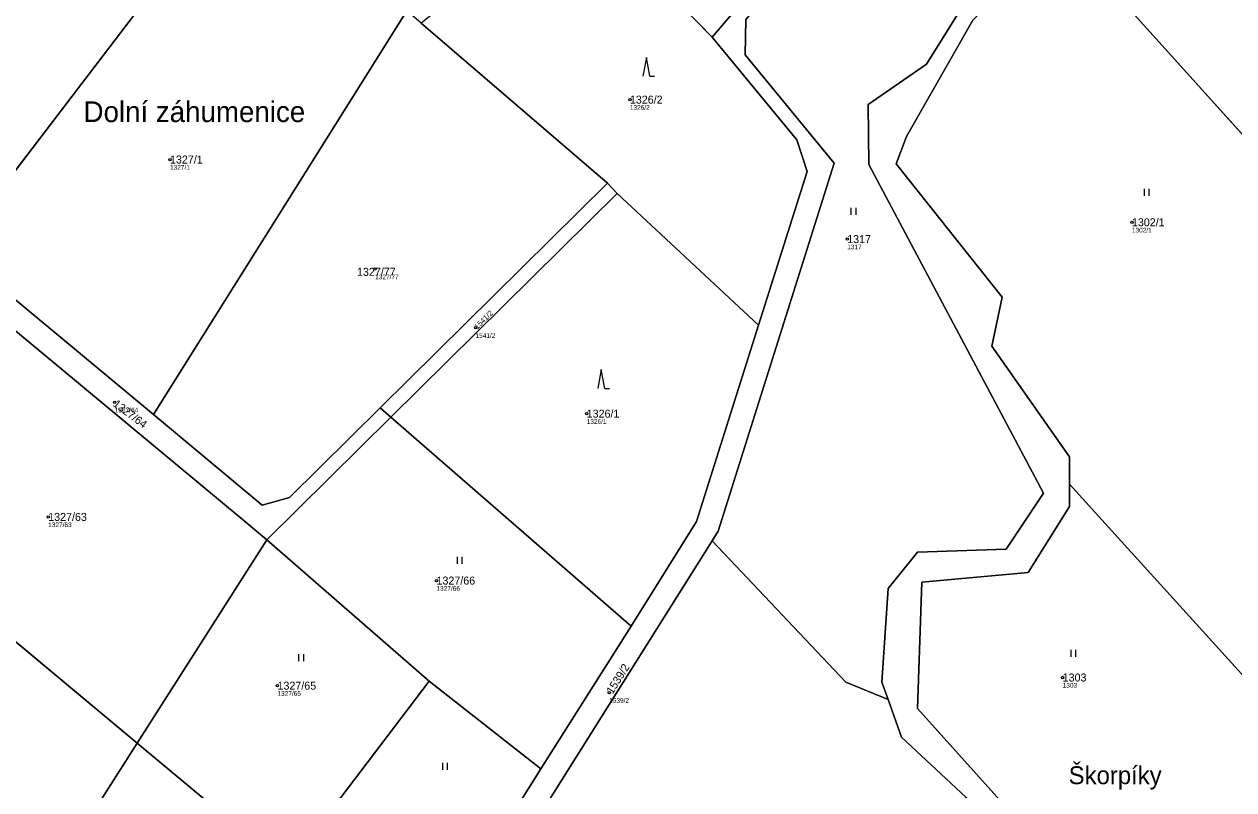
# Model space of a CAD drawing. Extents: x -658203 to -653176, y -1156738 to -1151709.
# Drawn here: x -654168.6 to -653911.6, y -1153938.2 to -1153775.6 of the extents above; entities that cross this region are included whole.
import ezdxf

# ---------------------------------------------------------------- set-up
doc = ezdxf.new("R2010")
doc.units = 0
for name, color, linetype in [('Vrstva 1', 7, 'Continuous'), ('Vrstva 2', 7, 'Continuous'), ('Vrstva 3', 7, 'Continuous'), ('Vrstva 50', 7, 'Continuous'), ('Vrstva 51', 7, 'Continuous'), ('Vrstva 7', 7, 'Continuous')]:
    doc.layers.add(name, color=color, linetype=linetype)

msp = doc.modelspace()

# ---------------------------------------------------------------- linework, layer by layer
at = {"layer": 'Vrstva 1'}
for p, q in [((-654022.41, -1153778.36), (-654051.01, -1153748.96)), ((-654022.41, -1153778.36), (-654004, -1153756.79)), ((-653948.21, -1153756.34), (-653889.23, -1153821.76)), ((-654137.19, -1153762.98), (-654183.34, -1153823.41)), ((-654141.1, -1153858.51), (-654087.28, -1153772.77)), ((-654084.24, -1153775.37), (-654044.67, -1153809.36)), ((-654012.55, -1153839.5), (-654002.24, -1153806.85)), ((-654044.67, -1153809.36), (-654092.95, -1153857.06)), ((-654044.67, -1153809.36), (-654042.63, -1153811.56)), ((-654042.63, -1153811.56), (-654090.68, -1153859.04)), ((-654012.55, -1153839.5), (-654042.63, -1153811.56)), ((-654172.14, -1153832.72), (-654141.1, -1153858.51)), ((-654122.26, -1153880.73), (-654175.53, -1153836.55)), ((-654092.95, -1153857.06), (-654112.24, -1153876.12)), ((-654092.95, -1153857.06), (-654090.68, -1153859.04)), ((-654118.01, -1153877.7), (-654141.1, -1153858.51)), ((-654117.03, -1153885.08), (-654090.68, -1153859.04)), ((-654090.68, -1153859.04), (-654039.66, -1153903.4)), ((-654144.59, -1153928.26), (-654208.89, -1153874.7)), ((-653946.46, -1153873.3), (-653894.11, -1153931.05)), ((-654112.24, -1153876.12), (-654118.01, -1153877.7)), ((-654117.03, -1153885.08), (-654122.26, -1153880.73)), ((-654144.59, -1153928.26), (-654117.03, -1153885.08)), ((-654082.53, -1153915.09), (-654117.03, -1153885.08)), ((-654064.77, -1153952.6), (-654022.42, -1153885.32)), ((-654022.42, -1153885.32), (-654021.11, -1153883.25)), ((-654039.66, -1153903.4), (-654058.79, -1153933.74)), ((-654082.53, -1153915.09), (-654112.72, -1153954.81)), ((-654058.79, -1153933.74), (-654082.53, -1153915.09)), ((-653950.65, -1153952.18), (-653978.81, -1153920.92)), ((-654144.59, -1153928.26), (-654164.38, -1153959.26)), ((-654112.72, -1153954.81), (-654144.59, -1153928.26))]:
    msp.add_line(p, q, dxfattribs=at)
for points in [[(-654021.11, -1153883.25), (-653996.47, -1153805.14), (-654015.37, -1153782.13), (-654015.28, -1153774.6), (-653969.42, -1153720.56)], [(-653947.15, -1153740.06), (-653957.73, -1153758.21), (-653968.5, -1153770.72), (-653976.84, -1153784.12), (-653989.26, -1153792.68), (-653989.12, -1153805.4), (-653951.99, -1153875.16), (-653959.91, -1153887.05), (-653978.81, -1153887.7), (-653985.03, -1153895.43), (-653986.39, -1153915.3), (-653985.04, -1153919.01)], [(-653946.46, -1153873.3), (-653946.46, -1153867.46), (-653962.99, -1153843.94), (-653960.81, -1153833.56), (-653983.35, -1153805.25), (-653981.15, -1153799.48), (-653967.06, -1153774.71), (-653948.21, -1153756.34)], [(-654002.24, -1153806.85), (-654004.41, -1153800.12), (-654022.41, -1153778.36)], [(-654039.66, -1153903.4), (-654025.73, -1153881.23), (-654012.55, -1153839.5)], [(-653955.28, -1153891.99), (-653946.46, -1153877.99), (-653946.46, -1153873.3)], [(-653985.04, -1153919.01), (-653994.01, -1153915.3), (-654022.42, -1153885.32)], [(-653978.81, -1153920.92), (-653977.86, -1153894.05), (-653955.28, -1153891.99)], [(-653985.04, -1153919.01), (-653982.15, -1153926.97), (-653968.53, -1153939.72), (-653958.04, -1153952.81), (-653966.65, -1153968.12), (-653990.62, -1153989.84), (-654008.51, -1153996.17), (-654013.81, -1154004.27), (-654014.76, -1154005)], [(-654086.04, -1153977.03), (-654083.35, -1153972.76), (-654080.66, -1153968.48), (-654058.79, -1153933.74)]]:
    msp.add_lwpolyline(points, dxfattribs=at)
at = {"layer": 'Vrstva 3'}
for p, q in [((-654036.39, -1153782.66), (-654037.14, -1153786.66)), ((-654035.64, -1153786.66), (-654036.39, -1153782.66)), ((-654035.64, -1153786.66), (-654034.64, -1153786.66)), ((-653930.54, -1153812.03), (-653930.54, -1153810.53)), ((-653929.54, -1153812.03), (-653929.54, -1153810.53)), ((-653992.85, -1153816.07), (-653992.85, -1153814.57)), ((-653991.85, -1153816.07), (-653991.85, -1153814.57)), ((-654045.98, -1153848.93), (-654046.73, -1153852.93)), ((-654045.23, -1153852.93), (-654045.98, -1153848.93)), ((-654045.23, -1153852.93), (-654044.23, -1153852.93)), ((-654076.52, -1153890.18), (-654076.52, -1153888.68)), ((-654075.52, -1153890.18), (-654075.52, -1153888.68)), ((-653946.11, -1153909.94), (-653946.11, -1153908.44)), ((-653945.11, -1153909.94), (-653945.11, -1153908.44)), ((-654110.21, -1153910.87), (-654110.21, -1153909.37)), ((-654109.21, -1153910.87), (-654109.21, -1153909.37)), ((-654079.66, -1153933.91), (-654079.66, -1153932.41)), ((-654078.66, -1153933.91), (-654078.66, -1153932.41))]:
    msp.add_line(p, q, dxfattribs=at)
at = {"layer": 'Vrstva 50'}
for centre in [(-654039.9, -1153791.62), (-654137.62, -1153804.34), (-653933.23, -1153817.66), (-653993.72, -1153821.23), (-654094.04, -1153827.61), (-654072.7, -1153840.06), (-654149.35, -1153855.88), (-654049.08, -1153858.3), (-654163.5, -1153880.22), (-654080.99, -1153893.74), (-654114.78, -1153916.05), (-653947.94, -1153914.32), (-654044.3, -1153917.54)]:
    msp.add_circle(centre, 0.25, dxfattribs=at)
at = {"layer": 'Vrstva 51'}
for points in [[(-653907.63, -1153712.67), (-653915.83, -1153719.01), (-653918.32, -1153733.05), (-653932.55, -1153724.3), (-653940.86, -1153727.05), (-653947.15, -1153740.06), (-653957.73, -1153758.21), (-653968.5, -1153770.72), (-653976.84, -1153784.12), (-653989.26, -1153792.68), (-653989.12, -1153805.4), (-653951.99, -1153875.16), (-653959.91, -1153887.05), (-653978.81, -1153887.7)], [(-653981.15, -1153799.48), (-653967.06, -1153774.71), (-653948.21, -1153756.34), (-653943.16, -1153751.42), (-653935.37, -1153733.23), (-653914.53, -1153739.39), (-653909.56, -1153722.92)], [(-653909.56, -1153722.92), (-653914.53, -1153739.39), (-653935.37, -1153733.23), (-653943.16, -1153751.42), (-653948.21, -1153756.34), (-653889.23, -1153821.76)], [(-654004, -1153756.79), (-654022.41, -1153778.36), (-654004.41, -1153800.12), (-654002.24, -1153806.85), (-654012.55, -1153839.5), (-654025.73, -1153881.23), (-654039.66, -1153903.4), (-654058.79, -1153933.74), (-654080.66, -1153968.48), (-654083.35, -1153972.76), (-654086.04, -1153977.03), (-654105.91, -1154008.59), (-654107.4, -1154010.96), (-654115.58, -1154023.95), (-654118.8, -1154026.95), (-654141.91, -1154048.41), (-654143.35, -1154049.79), (-654156.78, -1154062.66), (-654170.19, -1154075.24)], [(-654329.82, -1154231.75), (-654269.61, -1154175.16), (-654237.56, -1154145.07), (-654193.18, -1154103.42), (-654111.35, -1154026.61), (-654070.25, -1153961.32), (-654064.77, -1153952.6), (-654022.42, -1153885.32), (-654021.11, -1153883.25), (-653996.47, -1153805.14), (-654015.37, -1153782.13), (-654015.28, -1153774.6)], [(-653950.65, -1153952.18), (-653978.81, -1153920.92), (-653977.86, -1153894.05), (-653955.28, -1153891.99), (-653946.46, -1153877.99), (-653946.46, -1153873.3), (-653946.46, -1153867.46), (-653962.99, -1153843.94), (-653960.81, -1153833.56), (-653983.35, -1153805.25), (-653981.15, -1153799.48)], [(-653978.81, -1153887.7), (-653985.03, -1153895.43), (-653986.39, -1153915.3), (-653985.04, -1153919.01), (-653982.15, -1153926.97), (-653968.53, -1153939.72)]]:
    msp.add_lwpolyline(points, dxfattribs=at)
for points in [[(-654181.8, -1153720.15), (-654191.99, -1153724.21), (-654188.95, -1153731.07), (-654221.95, -1153768.57), (-654230.92, -1153761.89), (-654241.5, -1153774.6), (-654193.89, -1153814.64), (-654183.34, -1153823.41), (-654137.19, -1153762.98), (-654172.83, -1153722.27), (-654176.75, -1153717.78)], [(-653947.15, -1153740.06), (-653952.17, -1153735.93), (-653959.26, -1153730.07), (-653969.42, -1153720.56), (-654015.28, -1153774.6), (-654015.37, -1153782.13), (-653996.47, -1153805.14), (-654021.11, -1153883.25), (-654022.42, -1153885.32), (-653994.01, -1153915.3), (-653985.04, -1153919.01), (-653986.39, -1153915.3), (-653985.03, -1153895.43), (-653978.81, -1153887.7), (-653959.91, -1153887.05), (-653951.99, -1153875.16), (-653989.12, -1153805.4), (-653989.26, -1153792.68), (-653976.84, -1153784.12), (-653968.5, -1153770.72), (-653957.73, -1153758.21)], [(-654051.01, -1153748.96), (-654022.41, -1153778.36), (-654004, -1153756.79), (-654029.6, -1153731.94)], [(-654087.28, -1153772.77), (-654121.27, -1153742.03), (-654137.19, -1153762.98), (-654183.34, -1153823.41), (-654180.54, -1153825.74), (-654172.14, -1153832.72), (-654141.1, -1153858.51)], [(-654044.67, -1153809.36), (-654042.63, -1153811.56), (-654012.55, -1153839.5), (-654002.24, -1153806.85), (-654004.41, -1153800.12), (-654022.41, -1153778.36), (-654051.01, -1153748.96), (-654084.24, -1153775.37)], [(-653946.46, -1153873.3), (-653894.11, -1153931.05), (-653891.48, -1153922.01), (-653895.04, -1153837.72), (-653889.23, -1153821.76), (-653948.21, -1153756.34), (-653967.06, -1153774.71), (-653981.15, -1153799.48), (-653983.35, -1153805.25), (-653960.81, -1153833.56), (-653962.99, -1153843.94), (-653946.46, -1153867.46)], [(-654044.67, -1153809.36), (-654084.24, -1153775.37), (-654087.28, -1153772.77), (-654141.1, -1153858.51), (-654118.01, -1153877.7), (-654112.24, -1153876.12), (-654092.95, -1153857.06)], [(-654092.95, -1153857.06), (-654090.68, -1153859.04), (-654042.63, -1153811.56), (-654044.67, -1153809.36)], [(-654025.73, -1153881.23), (-654012.55, -1153839.5), (-654042.63, -1153811.56), (-654090.68, -1153859.04), (-654039.66, -1153903.4)], [(-654092.95, -1153857.06), (-654112.24, -1153876.12), (-654118.01, -1153877.7), (-654141.1, -1153858.51), (-654172.14, -1153832.72), (-654175.53, -1153836.55), (-654122.26, -1153880.73), (-654117.03, -1153885.08), (-654090.68, -1153859.04)], [(-654122.26, -1153880.73), (-654175.53, -1153836.55), (-654208.89, -1153874.7), (-654144.59, -1153928.26), (-654117.03, -1153885.08)], [(-654039.66, -1153903.4), (-654090.68, -1153859.04), (-654117.03, -1153885.08), (-654082.53, -1153915.09), (-654058.79, -1153933.74)], [(-654144.59, -1153928.26), (-654208.89, -1153874.7), (-654234.93, -1153904.47), (-654107.4, -1154010.96), (-654105.91, -1154008.59), (-654164.38, -1153959.26)], [(-653899.46, -1153938.77), (-653894.11, -1153931.05), (-653946.46, -1153873.3), (-653946.46, -1153877.99), (-653955.28, -1153891.99), (-653977.86, -1153894.05), (-653978.81, -1153920.92), (-653950.65, -1153952.18), (-653937.3, -1153959.03)], [(-654082.53, -1153915.09), (-654117.03, -1153885.08), (-654144.59, -1153928.26), (-654112.72, -1153954.81)], [(-653994.01, -1153915.3), (-654022.42, -1153885.32), (-654064.77, -1153952.6), (-654014.76, -1154005), (-654013.81, -1154004.27), (-654008.51, -1153996.17), (-653990.62, -1153989.84), (-653966.65, -1153968.12), (-653958.04, -1153952.81), (-653968.53, -1153939.72), (-653982.15, -1153926.97), (-653985.04, -1153919.01)], [(-654083.35, -1153972.76), (-654080.66, -1153968.48), (-654058.79, -1153933.74), (-654082.53, -1153915.09), (-654112.72, -1153954.81), (-654086.04, -1153977.03)], [(-654105.91, -1154008.59), (-654086.04, -1153977.03), (-654112.72, -1153954.81), (-654144.59, -1153928.26), (-654164.38, -1153959.26)]]:
    msp.add_lwpolyline(points, close=True, dxfattribs=at)

# ---------------------------------------------------------------- texts
at = {"layer": 'Vrstva 2'}
for s, p in [('1326/2', (-654039.9, -1153792.47)), ('1327/1', (-654137.62, -1153805.19)), ('1302/1', (-653933.23, -1153818.51)), ('1317', (-653993.72, -1153822.08)), ('1327/77', (-654097.88, -1153829.03)), ('1326/1', (-654049.08, -1153859.15)), ('1327/63', (-654163.5, -1153881.07)), ('1327/66', (-654080.99, -1153894.59)), ('1303', (-653947.94, -1153915.17)), ('1327/65', (-654114.78, -1153916.9))]:
    msp.add_text(s, height=1.7, dxfattribs=at).set_placement(p)
for s, height, rotation, p in [('1541/2', 1.14, 45, (-654072.3, -1153840.46)), ('1327/64', 1.7, 323, (-654149.86, -1153856.56)), ('1539/2', 1.7, 58, (-654043.58, -1153917.99))]:
    msp.add_text(s, height=height, rotation=rotation, dxfattribs=at).set_placement(p)
at = {"layer": 'Vrstva 50'}
for s, p in [('1326/2', (-654039.9, -1153793.78)), ('1327/1', (-654137.62, -1153806.5)), ('1302/1', (-653933.23, -1153819.82)), ('1317', (-653993.72, -1153823.39)), ('1327/77', (-654094.04, -1153829.77)), ('1541/2', (-654072.7, -1153842.22)), ('1327/64', (-654149.35, -1153858.04)), ('1326/1', (-654049.08, -1153860.46)), ('1327/63', (-654163.5, -1153882.38)), ('1327/66', (-654080.99, -1153895.9)), ('1303', (-653947.94, -1153916.48)), ('1327/65', (-654114.78, -1153918.21)), ('1539/2', (-654044.3, -1153919.7))]:
    msp.add_text(s, height=1, dxfattribs=at).set_placement(p)
at = {"layer": 'Vrstva 7'}
for s, height, p in [('Dolní záhumenice', 4.4, (-654155.99, -1153796.38)), ('Škorpíky', 3.8, (-653946.67, -1153936.97))]:
    msp.add_text(s, height=height, dxfattribs=at).set_placement(p)

doc.saveas('drawing.dxf')
